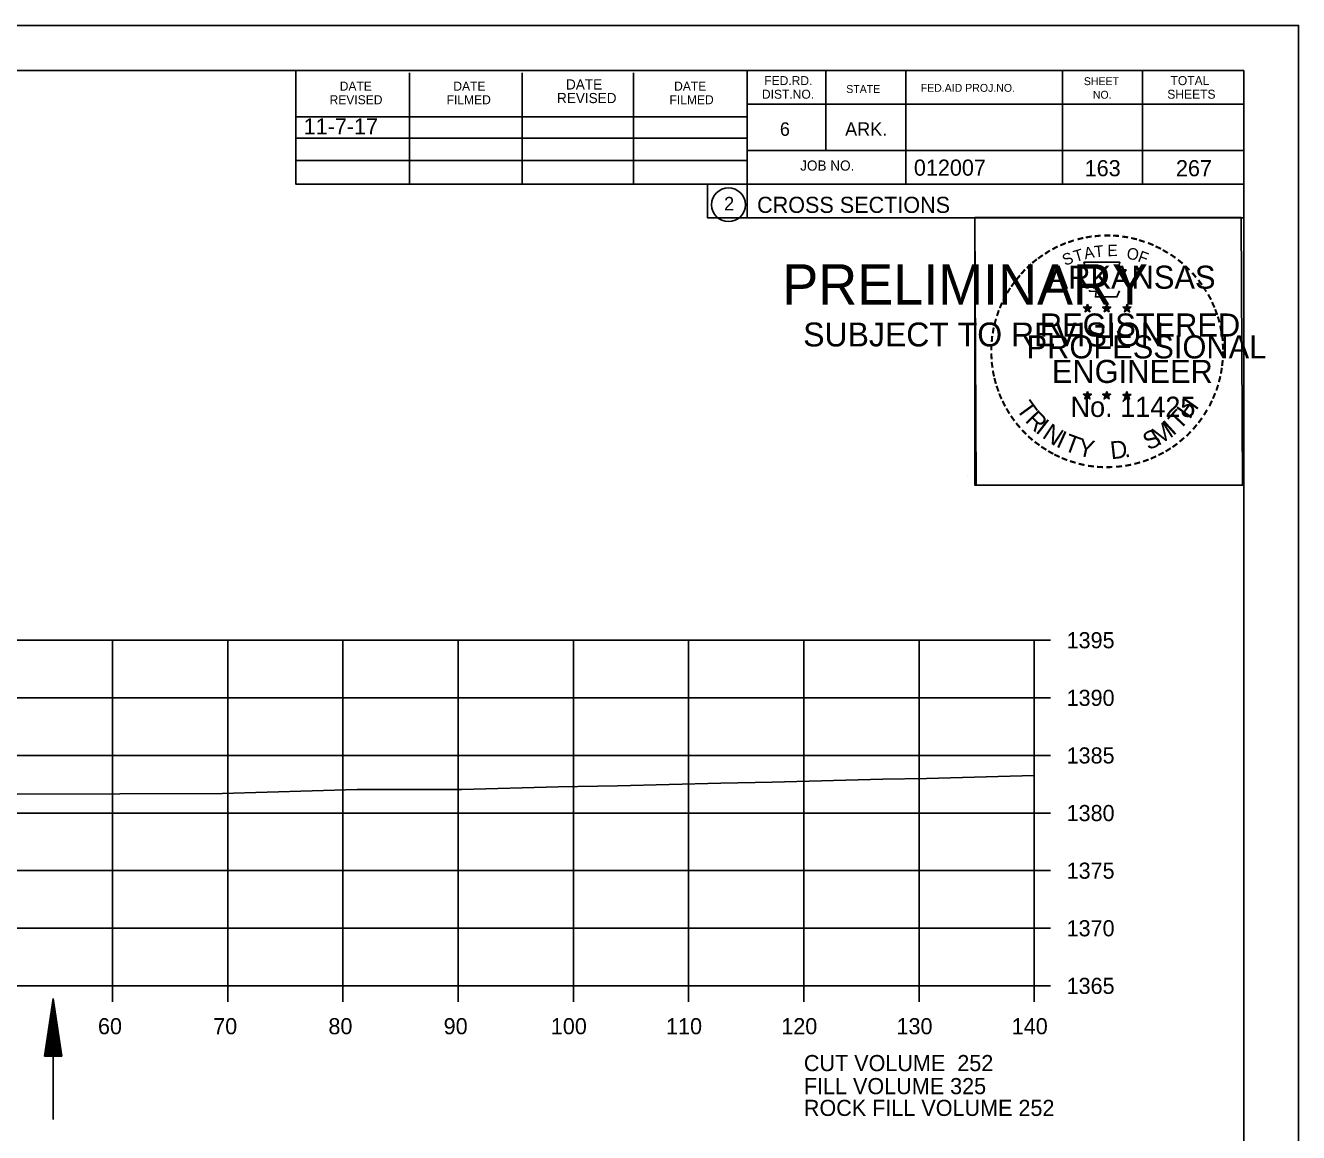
# Model space of a CAD drawing. Extents: x 1374311 to 1383814, y 384102 to 406278.
# Drawn here: x 1381681.1 to 1381791.6, y 387428.6 to 387524.7 of the extents above; entities that cross this region are included whole.
import ezdxf

# ---------------------------------------------------------------- set-up
doc = ezdxf.new("R2010")
doc.units = 0
for name, color, linetype in [('R_Axis', 7, 'Continuous'), ('R_Axis Annot', 7, 'Continuous'), ('R_Border', 7, 'Continuous'), ('R_Border PE', 7, 'Continuous'), ('R_Border Prem', 7, 'Continuous'), ('R_Draft', 7, 'Continuous'), ('R_Exist Surface', 7, 'Continuous'), ('R_Fin Surface', 7, 'Continuous'), ('R_Grid', 7, 'Continuous'), ('R_No Plot', 7, 'Continuous'), ('R_Water', 7, 'Continuous')]:
    doc.layers.add(name, color=color, linetype=linetype)

msp = doc.modelspace()

# ---------------------------------------------------------------- linework, layer by layer
at = {"layer": 'R_Axis'}
for p, q in [((1381768.66, 387441.31), (1381768.66, 387471.31)), ((1381770.06, 387471.31), (1381768.66, 387471.31)), ((1381770.06, 387466.31), (1381768.66, 387466.31)), ((1381770.06, 387461.31), (1381768.66, 387461.31)), ((1381770.06, 387456.31), (1381768.66, 387456.31)), ((1381770.06, 387451.31), (1381768.66, 387451.31)), ((1381770.06, 387446.31), (1381768.66, 387446.31)), ((1381488.66, 387441.31), (1381768.66, 387441.31)), ((1381688.66, 387439.91), (1381688.66, 387441.31)), ((1381698.66, 387439.91), (1381698.66, 387441.31)), ((1381708.66, 387439.91), (1381708.66, 387441.31)), ((1381718.66, 387439.91), (1381718.66, 387441.31)), ((1381728.66, 387439.91), (1381728.66, 387441.31)), ((1381738.66, 387439.91), (1381738.66, 387441.31)), ((1381748.66, 387439.91), (1381748.66, 387441.31)), ((1381758.66, 387439.91), (1381758.66, 387441.31)), ((1381768.66, 387439.91), (1381768.66, 387441.31)), ((1381770.06, 387441.31), (1381768.66, 387441.31))]:
    msp.add_line(p, q, dxfattribs=at)
at = {"layer": 'R_Border'}
for p, q in [((1381470.66, 387520.77), (1381786.84, 387520.77)), ((1381704.58, 387510.89), (1381704.58, 387520.77)), ((1381714.44, 387510.89), (1381714.44, 387520.57)), ((1381724.2, 387510.89), (1381724.2, 387520.57)), ((1381733.88, 387510.89), (1381733.88, 387520.57)), ((1381743.74, 387520.77), (1381743.74, 387507.97)), ((1381750.58, 387520.77), (1381750.58, 387513.83)), ((1381757.52, 387520.77), (1381757.52, 387510.89)), ((1381771.1, 387520.77), (1381771.1, 387510.89)), ((1381778.04, 387520.77), (1381778.04, 387510.89)), ((1381786.84, 387315.31), (1381786.84, 387520.77)), ((1381786.84, 387517.83), (1381743.74, 387517.83)), ((1381786.84, 387517.85), (1381786.84, 387517.85)), ((1381704.58, 387516.75), (1381743.74, 387516.75)), ((1381704.58, 387514.89), (1381743.74, 387514.89)), ((1381786.84, 387513.83), (1381743.74, 387513.83)), ((1381746.7, 387513.83), (1381786.84, 387513.83)), ((1381704.58, 387510.89), (1381704.58, 387512.95)), ((1381704.58, 387512.95), (1381743.74, 387512.95)), ((1381786.84, 387510.89), (1381704.58, 387510.89)), ((1381743.74, 387507.97), (1381786.84, 387507.97))]:
    msp.add_line(p, q, dxfattribs=at)
msp.add_circle((1381742.12, 387509.11), 1.47, dxfattribs=at)
at = {"layer": 'R_Border PE'}
for p, q in [((1381773.27, 387500.48), (1381773.23, 387500.23)), ((1381773.27, 387500.12), (1381773.27, 387500.48)), ((1381773.27, 387500.48), (1381773.32, 387500.23)), ((1381774.94, 387500.48), (1381774.9, 387500.23)), ((1381774.94, 387500.12), (1381774.94, 387500.48)), ((1381774.94, 387500.48), (1381774.99, 387500.23)), ((1381776.71, 387500.47), (1381776.66, 387500.22)), ((1381776.71, 387500.11), (1381776.71, 387500.47)), ((1381776.71, 387500.47), (1381776.75, 387500.22)), ((1381772.92, 387500.23), (1381773.27, 387500.12)), ((1381772.92, 387500.23), (1381773.18, 387500.18)), ((1381772.92, 387500.23), (1381773.16, 387500.11)), ((1381773.06, 387499.82), (1381773.27, 387500.12)), ((1381773.06, 387499.82), (1381773.18, 387500.07)), ((1381773.06, 387499.82), (1381773.27, 387500.04)), ((1381773.62, 387500.23), (1381773.27, 387500.12)), ((1381773.48, 387499.82), (1381773.27, 387500.12)), ((1381773.48, 387499.82), (1381773.27, 387500.04)), ((1381773.62, 387500.23), (1381773.33, 387500.18)), ((1381773.48, 387499.82), (1381773.35, 387500.11)), ((1381773.62, 387500.23), (1381773.41, 387500.13)), ((1381774.59, 387500.23), (1381774.94, 387500.12)), ((1381774.59, 387500.23), (1381774.85, 387500.18)), ((1381774.59, 387500.23), (1381774.83, 387500.11)), ((1381774.73, 387499.82), (1381774.94, 387500.12)), ((1381774.73, 387499.82), (1381774.85, 387500.07)), ((1381774.73, 387499.82), (1381774.94, 387500.04)), ((1381775.29, 387500.23), (1381774.94, 387500.12)), ((1381775.15, 387499.82), (1381774.94, 387500.12)), ((1381775.15, 387499.82), (1381774.94, 387500.04)), ((1381775.29, 387500.23), (1381775, 387500.18)), ((1381775.15, 387499.82), (1381775.02, 387500.11)), ((1381775.29, 387500.23), (1381775.08, 387500.13)), ((1381776.36, 387500.22), (1381776.71, 387500.11)), ((1381776.36, 387500.22), (1381776.61, 387500.17)), ((1381776.36, 387500.22), (1381776.59, 387500.1)), ((1381776.49, 387499.81), (1381776.71, 387500.11)), ((1381776.49, 387499.81), (1381776.62, 387500.05)), ((1381776.49, 387499.81), (1381776.7, 387500.03)), ((1381776.92, 387499.81), (1381776.7, 387500.02)), ((1381777.05, 387500.22), (1381776.71, 387500.11)), ((1381776.92, 387499.81), (1381776.71, 387500.11)), ((1381777.05, 387500.22), (1381776.77, 387500.17)), ((1381776.92, 387499.81), (1381776.78, 387500.1)), ((1381777.05, 387500.22), (1381776.85, 387500.12)), ((1381772.92, 387492.66), (1381773.27, 387492.55)), ((1381772.92, 387492.66), (1381773.17, 387492.61)), ((1381772.92, 387492.66), (1381773.16, 387492.53)), ((1381773.05, 387492.25), (1381773.27, 387492.55)), ((1381773.27, 387492.91), (1381773.23, 387492.66)), ((1381773.27, 387492.55), (1381773.27, 387492.91)), ((1381773.27, 387492.91), (1381773.32, 387492.66)), ((1381773.61, 387492.66), (1381773.27, 387492.55)), ((1381773.48, 387492.25), (1381773.27, 387492.55)), ((1381773.61, 387492.66), (1381773.33, 387492.61)), ((1381773.48, 387492.25), (1381773.34, 387492.54)), ((1381773.61, 387492.66), (1381773.41, 387492.55)), ((1381774.59, 387492.66), (1381774.94, 387492.55)), ((1381774.59, 387492.66), (1381774.84, 387492.61)), ((1381774.59, 387492.66), (1381774.82, 387492.53)), ((1381774.72, 387492.25), (1381774.94, 387492.55)), ((1381774.94, 387492.91), (1381774.9, 387492.66)), ((1381774.94, 387492.55), (1381774.94, 387492.91)), ((1381774.94, 387492.91), (1381774.99, 387492.66)), ((1381775.28, 387492.66), (1381774.94, 387492.55)), ((1381775.15, 387492.25), (1381774.94, 387492.55)), ((1381775.28, 387492.66), (1381775, 387492.61)), ((1381775.15, 387492.25), (1381775.01, 387492.54)), ((1381775.28, 387492.66), (1381775.08, 387492.55)), ((1381776.35, 387492.65), (1381776.7, 387492.54)), ((1381776.35, 387492.65), (1381776.61, 387492.6)), ((1381776.35, 387492.65), (1381776.59, 387492.52)), ((1381776.49, 387492.24), (1381776.7, 387492.54)), ((1381776.7, 387492.9), (1381776.66, 387492.65)), ((1381776.7, 387492.54), (1381776.7, 387492.9)), ((1381776.7, 387492.9), (1381776.75, 387492.65)), ((1381777.05, 387492.65), (1381776.7, 387492.54)), ((1381776.92, 387492.24), (1381776.7, 387492.54)), ((1381777.05, 387492.65), (1381776.76, 387492.6)), ((1381776.92, 387492.24), (1381776.78, 387492.53)), ((1381777.05, 387492.65), (1381776.85, 387492.54)), ((1381773.05, 387492.25), (1381773.18, 387492.49)), ((1381773.05, 387492.25), (1381773.27, 387492.47)), ((1381773.48, 387492.25), (1381773.27, 387492.46)), ((1381774.72, 387492.25), (1381774.85, 387492.49)), ((1381774.72, 387492.25), (1381774.93, 387492.47)), ((1381775.15, 387492.25), (1381774.93, 387492.46)), ((1381776.49, 387492.24), (1381776.61, 387492.48)), ((1381776.49, 387492.24), (1381776.7, 387492.46)), ((1381776.92, 387492.24), (1381776.7, 387492.45))]:
    msp.add_line(p, q, dxfattribs=at)
for points in [[(1381772.96, 387504.11), (1381773.23, 387503.28)], [(1381776.47, 387503.19), (1381776.62, 387503.47), (1381775.93, 387503.45), (1381776.08, 387504.11), (1381772.96, 387504.11)], [(1381773.46, 387501.68), (1381773.46, 387501.6), (1381774.02, 387501.58), (1381773.96, 387501.11), (1381775.83, 387501.11), (1381776.04, 387501.64)], [(1381773.27, 387500.48), (1381773.48, 387499.82), (1381772.92, 387500.23), (1381773.62, 387500.23), (1381773.06, 387499.82), (1381773.27, 387500.48)], [(1381774.94, 387500.48), (1381775.15, 387499.82), (1381774.59, 387500.23), (1381775.29, 387500.23), (1381774.73, 387499.82), (1381774.94, 387500.48)], [(1381776.71, 387500.47), (1381776.92, 387499.81), (1381776.36, 387500.22), (1381777.05, 387500.22), (1381776.49, 387499.81), (1381776.71, 387500.47)], [(1381773.27, 387492.91), (1381773.48, 387492.25), (1381772.92, 387492.66), (1381773.61, 387492.66), (1381773.05, 387492.25), (1381773.27, 387492.91)], [(1381774.94, 387492.91), (1381775.15, 387492.25), (1381774.59, 387492.66), (1381775.28, 387492.66), (1381774.72, 387492.25), (1381774.94, 387492.91)], [(1381776.7, 387492.9), (1381776.92, 387492.24), (1381776.35, 387492.65), (1381777.05, 387492.65), (1381776.49, 387492.24), (1381776.7, 387492.9)]]:
    msp.add_lwpolyline(points, dxfattribs=at)
for centre, radius in [((1381773.27, 387500.12), 0.172), ((1381773.27, 387500.12), 0.145), ((1381774.94, 387500.12), 0.172), ((1381774.94, 387500.12), 0.145), ((1381776.7, 387500.11), 0.172), ((1381776.7, 387500.11), 0.145), ((1381773.27, 387500.12), 0.116), ((1381773.27, 387500.12), 0.0991), ((1381773.27, 387500.12), 0.0747), ((1381773.27, 387500.12), 0.0495), ((1381773.27, 387500.12), 0.0296), ((1381774.94, 387500.12), 0.116), ((1381774.94, 387500.12), 0.0991), ((1381774.94, 387500.12), 0.0747), ((1381774.94, 387500.12), 0.0495), ((1381774.94, 387500.12), 0.0296), ((1381776.7, 387500.11), 0.116), ((1381776.7, 387500.11), 0.0991), ((1381776.7, 387500.11), 0.0747), ((1381776.7, 387500.11), 0.0495), ((1381776.7, 387500.11), 0.0296), ((1381773.27, 387492.54), 0.172), ((1381773.27, 387492.54), 0.145), ((1381773.27, 387492.54), 0.116), ((1381773.27, 387492.54), 0.0991), ((1381773.27, 387492.54), 0.0747), ((1381773.27, 387492.54), 0.0495), ((1381773.27, 387492.54), 0.0296), ((1381774.94, 387492.54), 0.172), ((1381774.94, 387492.54), 0.145), ((1381774.94, 387492.54), 0.116), ((1381774.94, 387492.54), 0.0991), ((1381774.94, 387492.54), 0.0747), ((1381774.94, 387492.54), 0.0495), ((1381774.94, 387492.54), 0.0296), ((1381776.7, 387492.53), 0.172), ((1381776.7, 387492.53), 0.145), ((1381776.7, 387492.53), 0.116), ((1381776.7, 387492.53), 0.0991), ((1381776.7, 387492.53), 0.0747), ((1381776.7, 387492.53), 0.0495), ((1381776.7, 387492.53), 0.0296)]:
    msp.add_circle(centre, radius, dxfattribs=at)
at = {"layer": 'R_Draft'}
for p, q in [((1381682.76, 387435.22), (1381683.51, 387440.22)), ((1381684.26, 387435.22), (1381683.51, 387440.22)), ((1381682.89, 387435.22), (1381683.51, 387439.39)), ((1381683.02, 387435.22), (1381683.51, 387438.53)), ((1381684.14, 387435.22), (1381683.51, 387439.39)), ((1381684.01, 387435.22), (1381683.51, 387438.53)), ((1381683.14, 387435.22), (1381683.51, 387437.69)), ((1381683.89, 387435.22), (1381683.51, 387437.69)), ((1381683.27, 387435.22), (1381683.51, 387436.85)), ((1381683.76, 387435.22), (1381683.51, 387436.85)), ((1381684.26, 387435.22), (1381682.76, 387435.22)), ((1381683.4, 387435.22), (1381683.51, 387436.01)), ((1381683.63, 387435.22), (1381683.51, 387436.01))]:
    msp.add_line(p, q, dxfattribs=at)
at = {"layer": 'R_Exist Surface'}
msp.add_lwpolyline([(1381570.39, 387455.32), (1381613.21, 387456.39), (1381621.54, 387456.54), (1381642.4, 387457.13), (1381651.35, 387457.36), (1381654.23, 387457.13), (1381659.81, 387456.73), (1381666.76, 387457.68), (1381668.63, 387457.91), (1381671.48, 387457.91), (1381698.18, 387458.02), (1381709.88, 387458.34), (1381718.97, 387458.36), (1381727.35, 387458.58), (1381732.48, 387458.67), (1381741.46, 387458.91), (1381745.92, 387458.99), (1381755.5, 387459.25), (1381759.3, 387459.32), (1381768.66, 387459.57)], dxfattribs=at)
at = {"layer": 'R_Grid'}
for p, q in [((1381488.66, 387471.31), (1381768.66, 387471.31)), ((1381688.66, 387441.31), (1381688.66, 387471.31)), ((1381698.66, 387441.31), (1381698.66, 387471.31)), ((1381708.66, 387441.31), (1381708.66, 387471.31)), ((1381718.66, 387441.31), (1381718.66, 387471.31)), ((1381728.66, 387441.31), (1381728.66, 387471.31)), ((1381738.66, 387441.31), (1381738.66, 387471.31)), ((1381748.66, 387441.31), (1381748.66, 387471.31)), ((1381758.66, 387441.31), (1381758.66, 387471.31)), ((1381768.66, 387441.31), (1381768.66, 387471.31)), ((1381488.66, 387466.31), (1381768.66, 387466.31)), ((1381488.66, 387461.31), (1381768.66, 387461.31)), ((1381488.66, 387456.31), (1381768.66, 387456.31)), ((1381488.66, 387451.31), (1381768.66, 387451.31)), ((1381488.66, 387446.31), (1381768.66, 387446.31)), ((1381488.66, 387441.31), (1381768.66, 387441.31))]:
    msp.add_line(p, q, dxfattribs=at)
at = {"layer": 'R_No Plot'}
for p, q in [((1381458.26, 387524.67), (1381791.59, 387524.67)), ((1381762.87, 387485.52), (1381762.87, 387485.52))]:
    msp.add_line(p, q, dxfattribs=at)
for points in [[(1381458.25, 387524.67), (1381791.59, 387524.67), (1381791.59, 387311.33), (1381458.25, 387311.33)], [(1381704.58, 387520.77), (1381704.58, 387510.89), (1381740.31, 387510.89), (1381740.31, 387507.97), (1381763.51, 387507.97), (1381763.51, 387484.76), (1381786.84, 387484.76), (1381786.84, 387315.31), (1381470.66, 387315.31), (1381470.66, 387520.77)], [(1381763.51, 387508.01), (1381786.61, 387508.01), (1381786.72, 387484.76), (1381763.62, 387484.76)]]:
    msp.add_lwpolyline(points, close=True, dxfattribs=at)
at = {"layer": 'R_Water'}
msp.add_line((1381683.51, 387429.72), (1381683.51, 387440.22), dxfattribs=at)

# ---------------------------------------------------------------- texts
at = {"layer": 'R_Axis Annot'}
for s, p in [('1395', (1381771.46, 387470.61)), ('1390', (1381771.46, 387465.61)), ('1385', (1381771.46, 387460.61)), ('1380', (1381771.46, 387455.61)), ('1375', (1381771.46, 387450.61)), ('1370', (1381771.46, 387445.61)), ('1365', (1381771.46, 387440.61)), ('60', (1381687.4, 387437.11)), ('70', (1381697.4, 387437.11)), ('80', (1381707.4, 387437.11)), ('90', (1381717.4, 387437.11)), ('100', (1381726.7, 387437.11)), ('110', (1381736.7, 387437.11)), ('120', (1381746.7, 387437.11)), ('130', (1381756.7, 387437.11)), ('140', (1381766.7, 387437.11)), ('CUT VOLUME  252', (1381748.66, 387433.91)), ('FILL VOLUME 325', (1381748.66, 387431.91)), ('ROCK FILL VOLUME 252', (1381748.66, 387430.02))]:
    msp.add_text(s, height=1.4, dxfattribs=at).set_placement(p)
at = {"layer": 'R_Border'}
for s, height, p in [('FED.RD.', 0.782, (1381745.22, 387519.49)), ('SHEET', 0.684, (1381772.96, 387519.49)), ('TOTAL', 0.782, (1381780.48, 387519.49)), ('DATE', 0.782, (1381708.38, 387519.01)), ('DATE', 0.782, (1381718.24, 387519.01)), ('DATE', 0.879, (1381728.02, 387519.11)), ('DATE', 0.782, (1381737.4, 387519.01)), ('DIST.NO.', 0.782, (1381745.02, 387518.31)), ('STATE', 0.684, (1381752.34, 387518.81)), ('FED.AID PROJ.NO.', 0.684, (1381758.8, 387518.91)), ('SHEETS', 0.782, (1381780.2, 387518.31)), ('REVISED', 0.782, (1381707.5, 387517.83)), ('FILMED', 0.782, (1381717.66, 387517.83)), ('REVISED', 0.879, (1381727.24, 387517.93)), ('FILMED', 0.782, (1381737, 387517.83)), ('NO.', 0.684, (1381773.74, 387518.31)), ('6', 1.17, (1381746.58, 387515.09)), ('ARK.', 1.172, (1381752.24, 387515.09)), ('JOB NO.', 0.879, (1381748.34, 387512.07)), ('012007', 1.4, (1381758.21, 387511.63)), ('2', 1.17, (1381741.74, 387508.62)), ('CROSS SECTIONS', 1.4, (1381744.6, 387508.4))]:
    msp.add_text(s, height=height, rotation=360, dxfattribs=at).set_placement(p)
at = {"layer": 'R_Border PE'}
for s, height, rotation, p in [('-', 1.6, 24.3072, (1381771.08, 387504.97)), ('-', 1.6, 19.1761, (1381771.71, 387505.23)), ('-', 1.6, 13.6301, (1381772.46, 387505.48)), ('-', 1.6, 10.2193, (1381773.14, 387505.64)), ('-', 1.6, 5.8968, (1381773.87, 387505.75)), ('-', 1.6, 0.1862, (1381774.64, 387505.82)), ('-', 1.6, 357.743, (1381775.36, 387505.81)), ('-', 1.6, 352.1617, (1381776.11, 387505.75)), ('-', 1.6, 347.2049, (1381776.83, 387505.64)), ('-', 1.6, 342.3362, (1381777.46, 387505.48)), ('-', 1.6, 337.8551, (1381778.2, 387505.26)), ('-', 1.6, 36.2317, (1381769.27, 387503.88)), ('-', 1.6, 34.0636, (1381769.85, 387504.28)), ('-', 1.6, 28.7918, (1381770.44, 387504.65)), ('S', 1, 21.594, (1381771.32, 387503.79)), ('T', 1, 16.4036, (1381772.23, 387504.12)), ('A', 1, 11.2132, (1381773.06, 387504.37)), ('T', 1, 6.0228, (1381773.91, 387504.53)), ('E', 1, 0.8323, (1381775.01, 387504.64)), ('O', 1, 350.4515, (1381776.62, 387504.43)), ('F', 1, 340.0707, (1381777.57, 387504.21)), ('-', 1.6, 334.1211, (1381778.83, 387504.99)), ('-', 1.6, 329.6409, (1381779.41, 387504.7)), ('-', 1.6, 325.8627, (1381780.05, 387504.34)), ('-', 1.6, 42.9622, (1381768.36, 387503.09)), ('-', 1.6, 38.9507, (1381768.79, 387503.51)), ('ARKANSAS', 2, 360, (1381769.82, 387501.82)), ('-', 1.6, 320.5297, (1381780.66, 387503.92)), ('-', 1.6, 315.5786, (1381781.26, 387503.43)), ('-', 1.6, 54.2325, (1381767.1, 387501.56)), ('-', 1.6, 50.6142, (1381767.51, 387502.12)), ('-', 1.6, 48.423, (1381767.91, 387502.61)), ('-', 1.6, 309.8797, (1381781.83, 387502.88)), ('-', 1.6, 306.6522, (1381782.35, 387502.28)), ('-', 1.6, 58.0706, (1381766.77, 387501.03)), ('-', 1.4, 303.6753, (1381782.84, 387501.71)), ('-', 1.6, 299.6684, (1381783.16, 387501.1)), ('-', 1.6, 67.7743, (1381766.2, 387499.81)), ('-', 1.6, 62.8713, (1381766.46, 387500.42)), ('-', 1.6, 294.6628, (1381783.48, 387500.49)), ('-', 1.6, 75.461, (1381765.78, 387498.46)), ('-', 1.6, 72.3945, (1381765.98, 387499.18)), ('REGISTERED', 2, 360, (1381769.14, 387497.67)), ('DWB', 0.01, 360, (1381773.26, 387500.11)), ('DWB', 0.01, 360, (1381774.93, 387500.11)), ('DWB', 0.01, 360, (1381776.69, 387500.1)), ('-', 1.6, 290.5728, (1381783.74, 387499.91)), ('-', 1.6, 285.1233, (1381783.97, 387499.33)), ('-', 1.6, 81.2013, (1381765.65, 387497.75)), ('-', 1.6, 280.5493, (1381784.17, 387498.59)), ('-', 1.6, 89.0622, (1381765.55, 387496.36)), ('-', 1.6, 85.1863, (1381765.57, 387497.06)), ('PROFESSIONAL', 2, 360, (1381767.99, 387495.77)), ('-', 1.6, 276.5962, (1381784.33, 387497.82)), ('-', 1.6, 274.3301, (1381784.39, 387497.1)), ('-', 1.6, 94.1959, (1381765.58, 387495.63)), ('-', 1.6, 269.9407, (1381784.43, 387496.47)), ('-', 1.6, 98.9479, (1381765.66, 387494.96)), ('-', 1.6, 101.7149, (1381765.79, 387494.23)), ('ENGINEER', 2, 360, (1381770.18, 387493.64)), ('-', 1.6, 260.9953, (1381784.34, 387495.15)), ('-', 1.6, 263.5172, (1381784.41, 387495.8)), ('-', 1.6, 105.4578, (1381765.95, 387493.64)), ('-', 1.6, 255.7626, (1381784.23, 387494.47)), ('-', 1.6, 109.0874, (1381766.17, 387493.01)), ('-', 1.6, 114.0643, (1381766.42, 387492.41)), ('DWB', 0.01, 360, (1381773.25, 387492.54)), ('DWB', 0.01, 360, (1381774.92, 387492.54)), ('DWB', 0.01, 360, (1381776.69, 387492.53)), ('-', 1.6, 247.8887, (1381783.82, 387493.08)), ('-', 1.6, 252.8681, (1381784.05, 387493.75)), ('-', 1.6, 115.7289, (1381766.73, 387491.79)), ('-', 1.6, 120.4471, (1381767.08, 387491.21)), ('T', 1.54, 306.0406, (1381767.03, 387491.38)), ('No. 11425', 1.757, 360, (1381771.8, 387490.69)), ('T', 1.54, 46.6444, (1381781.26, 387489.48)), ('H', 1.54, 54.6088, (1381782.15, 387490.42)), ('-', 1.6, 244.6197, (1381783.56, 387492.45)), ('-', 1.6, 125.8934, (1381767.49, 387490.64)), ('R', 1.54, 314.005, (1381767.79, 387490.34)), ('I', 1.54, 321.9694, (1381768.69, 387489.4)), ('I', 1.54, 42.1136, (1381780.7, 387489)), ('-', 1.6, 233.8452, (1381782.77, 387491.04)), ('-', 1.6, 239.0712, (1381783.17, 387491.7)), ('-', 1.6, 130.7181, (1381767.95, 387490.09)), ('-', 1.6, 134.2238, (1381768.47, 387489.55)), ('N', 1.54, 326.5002, (1381769.26, 387488.93)), ('I', 1.54, 335.3603, (1381770.47, 387488.15)), ('T', 1.54, 339.8912, (1381771.13, 387487.82)), ('S', 1.54, 26.9312, (1381778.57, 387487.75)), ('M', 1.54, 32.6563, (1381779.41, 387488.15)), ('-', 1.6, 225.7653, (1381781.86, 387489.91)), ('-', 1.6, 231.2538, (1381782.34, 387490.48)), ('-', 1.6, 138.9338, (1381768.99, 387489.08)), ('-', 1.6, 144.6463, (1381769.55, 387488.68)), ('-', 1.6, 148.0898, (1381770.11, 387488.31)), ('Y', 1.54, 347.8556, (1381772.34, 387487.37)), ('D', 1.54, 6.3969, (1381775.33, 387487.01)), ('-', 1.6, 215.7363, (1381780.79, 387488.93)), ('-', 1.6, 221.0851, (1381781.33, 387489.41)), ('-', 1.6, 151.5704, (1381770.69, 387487.98)), ('-', 1.6, 154.6002, (1381771.21, 387487.73)), ('-', 1.6, 158.5612, (1381771.83, 387487.48)), ('.', 1.54, 13.7642, (1381776.52, 387487.14)), ('-', 1.6, 200.7184, (1381778.45, 387487.61)), ('-', 1.6, 204.2516, (1381779.07, 387487.88)), ('-', 1.6, 207.3568, (1381779.69, 387488.2)), ('-', 1.6, 212.2491, (1381780.25, 387488.55)), ('-', 1.6, 162.7983, (1381772.52, 387487.27)), ('-', 1.6, 167.5555, (1381773.24, 387487.1)), ('-', 1.6, 173.1155, (1381774.01, 387486.99)), ('-', 1.6, 176.5183, (1381774.76, 387486.94)), ('-', 1.6, 181.5918, (1381775.5, 387486.96)), ('-', 1.6, 185.8167, (1381776.31, 387487.04)), ('-', 1.6, 191.2858, (1381777.04, 387487.17)), ('-', 1.6, 195.4743, (1381777.77, 387487.37))]:
    msp.add_text(s, height=height, rotation=rotation, dxfattribs=at).set_placement(p)
at = {"layer": 'R_Border Prem'}
for s, height, p in [('PRELIMINARY', 3.5, (1381746.79, 387500.44)), ('DWB', 0.01, (1381747.53, 387502.29)), ('SUBJECT TO REVISION', 2.0751, (1381748.6, 387496.81))]:
    msp.add_text(s, height=height, rotation=360, dxfattribs=at).set_placement(p)
at = {"layer": 'R_Fin Surface'}
msp.add_text('11-7-17', height=1.4, dxfattribs=at).set_placement((1381705.25, 387515.21))
at = {"layer": 'R_Water'}
for s, p in [('163', (1381773.03, 387511.58)), ('267', (1381780.95, 387511.58))]:
    msp.add_text(s, height=1.4, rotation=360, dxfattribs=at).set_placement(p)

doc.saveas('drawing.dxf')
